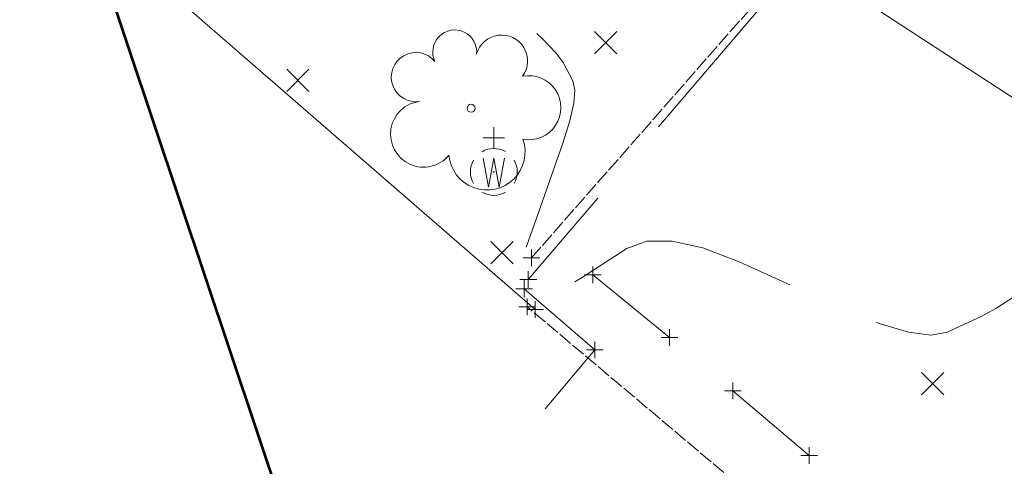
# Model space of a CAD drawing. Extents: x 1926935 to 1928139, y 199322 to 200300.
# Tile 627 of 656: x 1927432 to 1927491, y 199881 to 199908. Entities that reach past the tile are written whole.
import ezdxf

# ---------------------------------------------------------------- set-up
doc = ezdxf.new("R2010")
doc.units = 0
doc.header["$MEASUREMENT"] = 0
for name, pattern in [('DGN Style 2', [14.030763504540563, 8.418458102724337, -5.612305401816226]), ('DGN Style 3', [19.64306890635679, 14.03076350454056, -5.612305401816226]), ('fenceex', [0.9999979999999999, 0.8499983, -0.07499984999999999, -0.07499984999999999]), ('ohelecex', [0])]:
    doc.linetypes.add(name, pattern=pattern)
for name, color, linetype, lineweight in [('BD_X_Building', 241, 'Continuous', 0), ('DT_X_Contour_Minor', 136, 'DGN Style 3', 0), ('DT_X_Terrain_Ground_Line', 92, 'DGN Style 3', 13), ('PV_X_EOP', 7, 'DGN Style 3', 0), ('RD_X_Bumper_Block', 7, 'DGN Style 2', 0), ('RD_X_Fence', 230, 'fenceex', 0), ('SV_X_Random_Point (Construction)', 7, 'Continuous', 0), ('UT_X_Overhead_Electric', 1, 'ohelecex', 0), ('UT_X_Water_Cells', 133, 'Continuous', 0), ('UT_X_Water_Cells (Construction)', 133, 'Continuous', 0), ('VG_X_Cells', 3, 'Continuous', 0)]:
    doc.layers.add(name, color=color, linetype=linetype, lineweight=lineweight)
doc.layers.add('SV_X_Shot_Marker (Construction)', color=40, linetype='Continuous', lineweight=0, transparency=0.5)
doc.layers.add('SV_X_Terrain_Boundary', color=7, linetype='Continuous', lineweight=53, plot=False)

# ---------------------------------------------------------------- blocks, each defined once
blk = doc.blocks.new('SVPT_287')
at = {"layer": 'SV_X_Shot_Marker (Construction)', "transparency": 33554495}
for p, q in [((-0.02500000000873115, 0), (0.02499999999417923, 0)), ((0, 0.0249999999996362), (0, -0.0249999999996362))]:
    blk.add_line(p, q, dxfattribs=at)
blk.add_point((0, 0), dxfattribs=at)
blk = doc.blocks.new('SVPT_495')
at = {"layer": 'SV_X_Shot_Marker (Construction)', "transparency": 33554495}
for p, q in [((-0.02500000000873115, 1.818989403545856e-12), (0.02499999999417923, 1.818989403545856e-12)), ((-1.455191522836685e-11, 0.02500000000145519), (-1.455191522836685e-11, -0.02499999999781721))]:
    blk.add_line(p, q, dxfattribs=at)
blk.add_point((-1.455191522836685e-11, 1.818989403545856e-12), dxfattribs=at)
blk = doc.blocks.new('SVPT_496')
at = {"layer": 'SV_X_Shot_Marker (Construction)', "transparency": 33554495}
for p, q in [((-0.02500000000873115, 0), (0.02499999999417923, 0)), ((0, 0.0249999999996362), (0, -0.02500000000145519))]:
    blk.add_line(p, q, dxfattribs=at)
blk.add_point((0, 0), dxfattribs=at)
blk = doc.blocks.new('SVPT_1471')
at = {"layer": 'SV_X_Shot_Marker (Construction)', "transparency": 33554495}
for p, q in [((-0.02499999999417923, 0), (0.02500000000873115, 0)), ((1.455191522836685e-11, 0.0249999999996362), (1.455191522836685e-11, -0.02500000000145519))]:
    blk.add_line(p, q, dxfattribs=at)
blk.add_point((1.455191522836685e-11, 0), dxfattribs=at)
blk = doc.blocks.new('SVPT_1472')
at = {"layer": 'SV_X_Shot_Marker (Construction)', "transparency": 33554495}
for p, q in [((-0.02499999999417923, 0), (0.02500000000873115, 0)), ((0, 0.0249999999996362), (0, -0.0249999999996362))]:
    blk.add_line(p, q, dxfattribs=at)
blk.add_point((0, 0), dxfattribs=at)
blk = doc.blocks.new('SVPT_1473')
at = {"layer": 'SV_X_Shot_Marker (Construction)', "transparency": 33554495}
for p, q in [((-0.02499999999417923, 0), (0.02500000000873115, 0)), ((0, 0.0249999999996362), (0, -0.0249999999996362))]:
    blk.add_line(p, q, dxfattribs=at)
blk.add_point((0, 0), dxfattribs=at)
blk = doc.blocks.new('SVPT_1474')
at = {"layer": 'SV_X_Shot_Marker (Construction)', "transparency": 33554495}
for p, q in [((-0.02499999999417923, 1.818989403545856e-12), (0.02500000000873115, 1.818989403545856e-12)), ((1.455191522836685e-11, 0.02500000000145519), (1.455191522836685e-11, -0.02499999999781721))]:
    blk.add_line(p, q, dxfattribs=at)
blk.add_point((1.455191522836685e-11, 1.818989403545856e-12), dxfattribs=at)
blk = doc.blocks.new('SVPT_1475')
at = {"layer": 'SV_X_Shot_Marker (Construction)', "transparency": 33554495}
for p, q in [((-0.02499999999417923, 0), (0.02500000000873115, 0)), ((0, 0.0249999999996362), (0, -0.02500000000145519))]:
    blk.add_line(p, q, dxfattribs=at)
blk.add_point((0, 0), dxfattribs=at)
blk = doc.blocks.new('SVPT_1476')
at = {"layer": 'SV_X_Shot_Marker (Construction)', "transparency": 33554495}
for p, q in [((-0.02500000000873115, 0), (0.02499999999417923, 0)), ((0, 0.0249999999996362), (0, -0.0249999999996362))]:
    blk.add_line(p, q, dxfattribs=at)
blk.add_point((0, 0), dxfattribs=at)
blk = doc.blocks.new('X_176')
at = {"layer": 'SV_X_Random_Point (Construction)', "color": 7, "linetype": 'Continuous', "lineweight": 0, "transparency": 33554559}
for p, q in [((-0.03333333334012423, -0.03337499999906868), (0.03333333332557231, 0.03337500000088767)), ((-0.03333333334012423, 0.03337500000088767), (0.03333333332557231, -0.03337499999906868))]:
    blk.add_line(p, q, dxfattribs=at)
blk = doc.blocks.new('SVPT_1663')
at = {"layer": 'SV_X_Shot_Marker (Construction)', "transparency": 33554495}
for p, q in [((-0.02499999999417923, 0), (0.02499999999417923, 0)), ((0, 0.0249999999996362), (0, -0.0249999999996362))]:
    blk.add_line(p, q, dxfattribs=at)
blk.add_point((0, 0), dxfattribs=at)
blk = doc.blocks.new('X_239')
at = {"layer": 'SV_X_Random_Point (Construction)', "color": 7, "linetype": 'Continuous', "lineweight": 0, "transparency": 33554559}
for p, q in [((-0.03333333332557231, -0.03337500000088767), (0.03333333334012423, 0.03337499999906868)), ((-0.03333333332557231, 0.03337499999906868), (0.03333333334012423, -0.03337500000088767))]:
    blk.add_line(p, q, dxfattribs=at)
blk = doc.blocks.new('X_240')
at = {"layer": 'SV_X_Random_Point (Construction)', "color": 7, "linetype": 'Continuous', "lineweight": 0, "transparency": 33554559}
for p, q in [((-0.03333333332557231, -0.03337499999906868), (0.03333333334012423, 0.03337500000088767)), ((-0.03333333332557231, 0.03337500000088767), (0.03333333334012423, -0.03337499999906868))]:
    blk.add_line(p, q, dxfattribs=at)
blk = doc.blocks.new('WGV_6')
at = {"layer": 'UT_X_Water_Cells', "color": 133, "linetype": 'Continuous', "lineweight": 0}
for p, q in [((0, 0.06999999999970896), (0, 0.1335833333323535)), ((0.03175000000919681, 0.1018333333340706), (-0.03183333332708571, 0.1018333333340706))]:
    blk.add_line(p, q, dxfattribs=at)
at = {"layer": 'UT_X_Water_Cells', "color": 133, "linetype": 'Continuous', "lineweight": 0, "flags": 128}
blk.add_lwpolyline([(-0.03183333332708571, 0.04099999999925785), (-0.01591666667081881, -0.04516666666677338), (0, 0.04099999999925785), (0.01600000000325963, -0.04516666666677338), (0.03183333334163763, 0.04099999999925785)], dxfattribs=at)
at = {"layer": 'UT_X_Water_Cells', "color": 133, "linetype": 'Continuous', "lineweight": 0}
for start, end in [(60.0183611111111, 120.0157416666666), (330.0183611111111, 29.98163888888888), (239.9842583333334, 299.9816388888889)]:
    blk.add_arc((-2.126362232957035e-05, 7.501007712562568e-05), 0.07000065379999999, start, end, dxfattribs=at)
at = {"layer": 'UT_X_Water_Cells', "color": 133, "linetype": 'Continuous', "lineweight": 0, "extrusion": (0, 0, -1)}
blk.add_arc((2.126362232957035e-05, 7.501007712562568e-05), 0.07000065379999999, 330.0183611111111, 29.98163888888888, dxfattribs=at)
at = {"layer": 'UT_X_Water_Cells (Construction)', "color": 133, "linetype": 'Continuous', "lineweight": 30}
blk.add_point((0, 0), dxfattribs=at)
blk = doc.blocks.new('X_241')
at = {"layer": 'SV_X_Random_Point (Construction)', "color": 7, "linetype": 'Continuous', "lineweight": 0, "transparency": 33554559}
for p, q in [((-0.03333333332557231, -0.03337499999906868), (0.03333333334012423, 0.03337500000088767)), ((-0.03333333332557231, 0.03337500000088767), (0.03333333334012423, -0.03337499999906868))]:
    blk.add_line(p, q, dxfattribs=at)
blk = doc.blocks.new('TREE_5')
at = {"layer": 'VG_X_Cells', "color": 3, "linetype": 'Continuous', "lineweight": 0}
blk.add_circle((0, -1.818989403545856e-12), 0.012, dxfattribs=at)
for centre, radius, start, end in [((-0.04918672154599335, 0.1683766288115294), 0.0658384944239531, 354.0046972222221, 205.9741166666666), ((0.09130802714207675, 0.1414521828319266), 0.07764901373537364, 323.8299555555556, 165.0376027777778), ((-0.1654724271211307, 0.09320178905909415), 0.07353570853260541, 39.06254444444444, 279.5412388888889), ((0.1730121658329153, 0.001797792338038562), 0.09573570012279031, 259.1453111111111, 101.4596138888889), ((-0.1426726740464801, -0.07743288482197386), 0.0986882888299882, 96.17219444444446, 320.5737111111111), ((0.04731863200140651, -0.1302604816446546), 0.1141857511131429, 184.9475722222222, 19.45715277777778)]:
    blk.add_arc(centre, radius, start, end, dxfattribs=at)
blk = doc.blocks.new('*U2117', base_point=(1927600.1255, 199832.7095, 682.6088333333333))
at = {"layer": 'DT_X_Contour_Minor', "elevation": 667.9999999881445, "flags": 128}
blk.add_lwpolyline([(1927335.082892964, 200203.4626073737), (1927338.959620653, 200199.2855011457), (1927339.777150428, 200198.4354489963), (1927340.568285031, 200197.6754809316), (1927341.333024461, 200197.0055969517), (1927342.071368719, 200196.4257970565), (1927344.005093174, 200194.9997761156), (1927344.685462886, 200194.4945050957), (1927345.276278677, 200194.0482077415), (1927345.777540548, 200193.6608840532), (1927346.1892485, 200193.3325340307), (1927347.167731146, 200192.5355655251), (1927347.615843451, 200192.1681869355), (1927348.99915594, 200191.0223373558), (1927349.934356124, 200190.2438663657), (1927352.644706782, 200187.985235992), (1927354.14309122, 200186.7420429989), (1927356.605481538, 200184.7064367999), (1927360.031877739, 200181.8784173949), (1927377.415359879, 200167.5469468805), (1927381.844605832, 200163.903086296), (1927385.387533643, 200161.0047829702), (1927388.044143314, 200158.8520369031), (1927389.814434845, 200157.4448480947), (1927393.353454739, 200154.6864209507), (1927394.775510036, 200153.5871724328), (1927396.387411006, 200152.3582472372), (1927398.189157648, 200150.9996453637), (1927400.180749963, 200149.5113668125), (1927405.744790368, 200145.3697217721), (1927407.763046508, 200143.8764651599), (1927409.644784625, 200142.5029291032), (1927411.39000472, 200141.2491136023), (1927412.998706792, 200140.115018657), (1927417.106554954, 200137.2503928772), (1927418.655412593, 200136.1562903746), (1927420.221099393, 200135.0224522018), (1927421.80361535, 200133.8488783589), (1927423.402960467, 200132.6355688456), (1927427.690319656, 200129.3470959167), (1927429.343096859, 200128.0924051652), (1927431.085909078, 200126.7946876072), (1927432.918756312, 200125.4539432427), (1927434.84163856, 200124.0701720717), (1927440.089371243, 200120.3227465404), (1927442.003501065, 200118.9447436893), (1927443.810091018, 200117.6213042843), (1927445.509141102, 200116.3524283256), (1927447.100651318, 200115.138115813), (1927451.201292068, 200111.9727003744), (1927452.74953276, 200110.7137489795), (1927454.318774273, 200109.3109563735), (1927455.909016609, 200107.7643225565), (1927457.520259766, 200106.0738475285), (1927461.84490928, 200101.3741258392), (1927463.368625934, 200099.7561356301), (1927464.696288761, 200098.4269562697), (1927465.827897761, 200097.3865877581), (1927466.763452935, 200096.6350300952), (1927468.996861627, 200095.0159574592), (1927469.97249443, 200094.1738772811), (1927471.224336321, 200092.8619412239), (1927472.752387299, 200091.0801492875), (1927474.556647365, 200088.8285014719), (1927479.736286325, 200082.1976327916), (1927481.5571776, 200079.8496299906), (1927483.135122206, 200077.7787730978), (1927484.470120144, 200075.9850621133), (1927485.562171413, 200074.468497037), (1927490.091535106, 200068.0378671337), (1927496.700883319, 200063.3644405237), (1927497.967265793, 200062.4255758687), (1927498.933835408, 200061.6118790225), (1927499.600592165, 200060.923349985), (1927499.967536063, 200060.3599887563), (1927500.546302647, 200059.0245825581), (1927500.989646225, 200058.4180409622), (1927501.885602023, 200057.5999708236), (1927503.23417004, 200056.570372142), (1927505.035350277, 200055.3292449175), (1927510.441980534, 200051.7375342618), (1927512.348968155, 200050.4968335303), (1927514.014958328, 200049.4685143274), (1927515.439951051, 200048.6525766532), (1927516.623946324, 200048.0490205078), (1927519.459937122, 200046.7227128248), (1927520.478437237, 200046.2531910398), (1927521.406944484, 200045.8393564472), (1927522.245458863, 200045.481209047), (1927522.993980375, 200045.1787488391), (1927524.870047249, 200044.4464378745), (1927525.64282457, 200044.0534146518), (1927526.554106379, 200043.4235782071), (1927527.603892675, 200042.5569285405), (1927528.792183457, 200041.4534656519), (1927532.145631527, 200038.1951469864), (1927533.296976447, 200037.0663685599), (1927534.235925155, 200036.1237722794), (1927534.962477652, 200035.3673581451), (1927535.476633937, 200034.7971261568), (1927536.564522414, 200033.5247503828), (1927536.964306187, 200033.0387081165), (1927537.347741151, 200032.534863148), (1927537.714827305, 200032.0132154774), (1927538.06556465, 200031.4737651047), (1927539.664191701, 200028.9147903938), (1927534.899755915, 200026.6881309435), (1927534.002243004, 200026.2695360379), (1927533.351605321, 200025.9680339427), (1927532.947842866, 200025.7836246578), (1927532.79095564, 200025.7163081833), (1927532.634857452, 200025.6753811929), (1927532.15841887, 200024.7971974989), (1927532.041995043, 200024.571312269), (1927531.896911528, 200024.2700210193), (1927531.723168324, 200023.8933237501), (1927531.52076543, 200023.4412204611), (1927530.942811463, 200022.135070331), (1927530.754749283, 200021.7026801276), (1927530.624028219, 200021.385122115), (1927530.550648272, 200021.1823962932), (1927530.53460944, 200021.0945026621), (1927530.593557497, 200020.9522741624), (1927530.72258155, 200020.8470227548), (1927530.754497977, 200020.8154251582), (1927530.794951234, 200020.7657401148), (1927530.843941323, 200020.6979676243), (1927530.901468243, 200020.6121076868), (1927531.066255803, 200020.3590312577), (1927531.39680649, 200019.8547381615), (1927532.264867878, 200018.531666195), (1927533.670439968, 200016.389815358), (1927535.61352276, 200013.4291856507), (1927541.511757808, 200004.4424679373), (1927543.58426518, 200001.2516421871), (1927545.378111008, 199998.4192032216), (1927546.893295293, 199995.9451510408), (1927548.129818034, 199993.8294856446), (1927551.055663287, 199988.6655603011), (1927552.137876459, 199986.7449869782), (1927553.190132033, 199984.8562110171), (1927554.21243001, 199982.9992324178), (1927555.20477039, 199981.1740511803), (1927557.811067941, 199976.3492976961), (1927558.857566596, 199974.4097270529), (1927560.042339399, 199972.2095802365), (1927561.36538635, 199969.7488572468), (1927562.826707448, 199967.0275580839), (1927566.90792924, 199959.4233254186), (1927568.280299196, 199956.8711648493), (1927569.336492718, 199954.9178576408), (1927570.076509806, 199953.5634037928), (1927570.500350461, 199952.8078033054), (1927571.209023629, 199951.5913398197), (1927571.500829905, 199951.0550414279), (1927571.844743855, 199950.3584938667), (1927572.240765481, 199949.501697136), (1927572.688894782, 199948.4846512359), (1927574.901749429, 199943.3645223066), (1927575.431923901, 199940.2473075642), (1927575.541425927, 199939.5752386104), (1927575.642714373, 199938.8949809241), (1927575.735789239, 199938.2065345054), (1927575.820650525, 199937.5098993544), (1927576.197504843, 199934.2398282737), (1927571.436493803, 199939.4075618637), (1927570.506129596, 199940.415298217), (1927569.755470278, 199941.2237643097), (1927569.184515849, 199941.8329601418), (1927568.79326631, 199942.2428857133), (1927567.989540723, 199943.07032689), (1927567.426461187, 199943.6541709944), (1927566.340016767, 199944.7851224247), (1927564.730207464, 199946.4631811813), (1927562.597033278, 199948.6883472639), (1927556.210748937, 199955.3515999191), (1927554.107599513, 199957.5459093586), (1927552.587864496, 199959.1313981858), (1927551.651543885, 199960.1080664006), (1927551.298637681, 199960.4759140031), (1927551.135440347, 199960.6450801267), (1927551.076071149, 199960.7062617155), (1927551.020361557, 199960.7629318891), (1927550.968311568, 199960.8150906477), (1927550.919921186, 199960.8627379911), (1927550.702638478, 199961.0745656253), (1927550.693874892, 199961.0663548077), (1927550.672555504, 199961.0665911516), (1927550.612353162, 199961.070819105), (1927550.513267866, 199961.0790386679), (1927550.375299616, 199961.0912498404), (1927549.640720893, 199961.1575490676), (1927549.48371514, 199960.8804060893), (1927549.420808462, 199960.7785524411), (1927549.299376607, 199960.5917670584), (1927549.119419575, 199960.3200499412), (1927548.880937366, 199959.9634010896), (1927548.16695124, 199958.8990951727), (1927547.85910444, 199958.4383798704), (1927547.471053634, 199957.8544634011), (1927547.002798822, 199957.1473457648), (1927546.454340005, 199956.3170269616), (1927543.707722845, 199952.1547364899), (1927541.67754352, 199946.1249022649), (1927541.272388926, 199944.9158921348), (1927540.927002, 199943.8730764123), (1927540.641382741, 199942.9964550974), (1927540.415531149, 199942.2860281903), (1927539.501014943, 199939.3584895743), (1927539.550773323, 199938.7430728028), (1927539.566328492, 199938.4830805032), (1927539.59166898, 199937.9668536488), (1927539.626794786, 199937.19439224), (1927539.67170591, 199936.1656962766), (1927539.804516, 199933.0808609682), (1927539.768920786, 199932.0210190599), (1927539.562527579, 199931.1551198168), (1927539.185336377, 199930.4831632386), (1927538.637347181, 199930.0051493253), (1927536.948312, 199928.9890357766), (1927536.146786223, 199928.4234906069), (1927535.00898528, 199927.4889402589), (1927533.534909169, 199926.185384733), (1927531.724557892, 199924.5128240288), (1927526.448587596, 199919.5606552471), (1927524.633023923, 199917.8883665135), (1927523.143310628, 199916.585626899), (1927521.97944771, 199915.6524364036), (1927521.141435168, 199915.0887950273), (1927519.341202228, 199914.0784835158), (1927518.494172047, 199913.5221655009), (1927517.303256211, 199912.6109450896), (1927515.768454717, 199911.3448222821), (1927513.889767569, 199909.7237970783), (1927508.421420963, 199904.9278600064), (1927506.579578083, 199903.3204381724), (1927505.155309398, 199902.0951254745), (1927504.148614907, 199901.2519219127), (1927503.559494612, 199900.790827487), (1927502.545272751, 199900.0707211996), (1927502.008612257, 199899.6772221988), (1927501.15929717, 199899.0368049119), (1927499.997327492, 199898.1494693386), (1927498.522703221, 199897.0152154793), (1927494.173499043, 199893.6613141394), (1927492.650971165, 199892.5166089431), (1927491.345290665, 199891.5979193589), (1927490.256457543, 199890.9052453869), (1927489.384471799, 199890.4385870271), (1927487.348306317, 199889.4955188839), (1927486.387716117, 199889.3174572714), (1927485.033069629, 199889.4905735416), (1927483.284366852, 199890.0148676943), (1927481.141607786, 199890.8903397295), (1927474.902175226, 199893.6931690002), (1927472.727198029, 199894.5312040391), (1927470.881840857, 199894.9431872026), (1927469.36610371, 199894.9291184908), (1927468.179986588, 199894.4889979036), (1927465.456500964, 199892.7472738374), (1927464.539743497, 199892.1945109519), (1927463.832085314, 199891.8425153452), (1927463.333526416, 199891.6912870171), (1927463.044066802, 199891.7408259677), (1927462.550973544, 199892.1406195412), (1927462.380761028, 199892.2859672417), (1927462.239943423, 199892.4221651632), (1927462.128520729, 199892.5492133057), (1927462.046492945, 199892.6671116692), (1927461.866945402, 199892.9693075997), (1927461.812043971, 199893.0839648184), (1927461.782000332, 199893.2012895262), (1927461.776814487, 199893.3212817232), (1927461.796486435, 199893.4439414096), (1927461.882088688, 199893.7745905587), (1927461.974389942, 199894.0646838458), (1927462.187092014, 199894.6869768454), (1927462.520194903, 199895.6414695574), (1927462.973698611, 199896.9281619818), (1927464.343576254, 199900.8022747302), (1927464.766195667, 199902.1249760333), (1927465.006645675, 199903.1874953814), (1927465.064926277, 199903.9898327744), (1927464.941037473, 199904.5319882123), (1927464.367774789, 199905.6308267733), (1927463.946045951, 199906.1924422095), (1927463.110806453, 199907.0531595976), (1927461.862056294, 199908.2129789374), (1927460.199795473, 199909.671900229), (1927455.215752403, 199913.9611596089), (1927453.521526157, 199915.3736954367), (1927452.17687972, 199916.3943583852), (1927451.181813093, 199917.0231484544), (1927450.536326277, 199917.2600656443), (1927449.281134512, 199917.3693476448), (1927448.912964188, 199917.4477872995), (1927448.749847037, 199917.6011447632), (1927448.79178306, 199917.8294200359), (1927449.038772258, 199918.1326131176), (1927449.970814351, 199919.0410184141), (1927450.226796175, 199919.4128516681), (1927450.295710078, 199919.8470474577), (1927450.177556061, 199920.3436057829), (1927449.872334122, 199920.9025266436), (1927448.01147326, 199923.6563365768), (1927447.365541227, 199923.8848518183), (1927447.180720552, 199923.9610217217), (1927446.903086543, 199924.0915963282), (1927446.532639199, 199924.2765756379), (1927446.06937852, 199924.5159596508), (1927443.690930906, 199925.7600293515), (1927442.642012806, 199925.9177832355), (1927442.363689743, 199925.8478243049), (1927441.978256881, 199925.5703387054), (1927441.485714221, 199925.0853264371), (1927440.886061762, 199924.3927875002), (1927439.144175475, 199922.2693147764), (1927438.356866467, 199921.7096557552), (1927437.301354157, 199921.6232832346), (1927435.977638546, 199922.0101972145), (1927434.385719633, 199922.8703976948), (1927429.782998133, 199925.7953143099), (1927428.191181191, 199926.7746971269), (1927426.867771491, 199927.5191581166), (1927425.812769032, 199928.0286972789), (1927425.026173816, 199928.3033146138), (1927423.286462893, 199928.7223984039), (1927422.576809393, 199928.9588868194), (1927421.752632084, 199929.3540392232), (1927420.813930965, 199929.9078556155), (1927419.760706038, 199930.620335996), (1927416.799407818, 199932.731835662), (1927415.634279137, 199933.4619434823), (1927414.359866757, 199934.0686421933), (1927412.976170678, 199934.5519317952), (1927411.483190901, 199934.9118122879), (1927407.356199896, 199935.706948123), (1927405.993373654, 199935.9615717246), (1927405.000138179, 199936.1290906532), (1927404.376493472, 199936.2095049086), (1927404.122439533, 199936.202814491), (1927403.937750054, 199936.0688338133), (1927403.873041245, 199936.0224850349), (1927403.81743193, 199935.9839242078), (1927403.770922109, 199935.9531513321), (1927403.733511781, 199935.9301664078), (1927403.645883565, 199935.8792572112), (1927403.615750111, 199935.8624453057), (1927403.591070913, 199935.8501914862), (1927403.571845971, 199935.842495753), (1927403.558075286, 199935.8393581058), (1927403.528625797, 199935.8370684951), (1927403.518098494, 199935.8362884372), (1927403.508603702, 199935.8356654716), (1927403.500141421, 199935.8351995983), (1927403.49271165, 199935.8348908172), (1927403.47427561, 199935.8342768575), (1927403.465368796, 199935.8339802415), (1927403.452475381, 199935.8335508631), (1927403.435595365, 199935.8329887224), (1927403.414728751, 199935.8322938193), (1927403.308049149, 199935.8287411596)], dxfattribs=at)

msp = doc.modelspace()

# ---------------------------------------------------------------- linework, layer by layer
at = {"layer": 'BD_X_Building', "extrusion": (0.001588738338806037, -0.001377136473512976, 0.9999977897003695), "elevation": 3458.517585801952, "flags": 128}
msp.add_lwpolyline([(1927459.180512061, 199895.8067024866), (1927403.438335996, 199944.124548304)], dxfattribs=at)
at = {"layer": 'PV_X_EOP', "extrusion": (-0.02031470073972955, 0.01274949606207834, 0.9997123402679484), "elevation": -35939.21525572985, "flags": 128}
msp.add_lwpolyline([(-1193888.012502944, 1525894.488656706), (-1193912.029356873, 1525897.915928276), (-1193912.88341674, 1525892.383094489)], dxfattribs=at)
at = {"layer": 'PV_X_EOP'}
msp.add_polyline3d([(1927453.896, 199930.7099000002, 667.0347000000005), (1927455.96, 199932.4407999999, 666.637400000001), (1927479.184, 199912.4472000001, 667.0944999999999), (1927462.273, 199892.6482999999, 667.839400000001)], dxfattribs=at)
at = {"layer": 'RD_X_Bumper_Block', "extrusion": (-0.005429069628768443, 0.004418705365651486, 0.9999754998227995), "elevation": -8913.30308793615, "flags": 128}
msp.add_lwpolyline([(1927441.352930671, 199934.257923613), (1927445.951088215, 199930.5155870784)], dxfattribs=at)
at = {"layer": 'RD_X_Bumper_Block', "extrusion": (-0.01903356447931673, 0.0160750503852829, 0.9996896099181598), "elevation": -32805.80334079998, "flags": 128}
msp.add_lwpolyline([(-1396381.683392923, 1343188.309062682), (-1396381.683392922, 1343194.305804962)], dxfattribs=at)
at = {"layer": 'RD_X_Fence', "extrusion": (0.004899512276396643, 0.0313674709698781, 0.9994959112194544), "elevation": 16381.33002653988, "flags": 128}
msp.add_lwpolyline([(-1873522.599501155, -494686.0479130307), (-1873535.761690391, -494706.7580027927), (-1873510.469396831, -494722.2803331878)], dxfattribs=at)
at = {"layer": 'RD_X_Fence'}
msp.add_polyline3d([(1927531.712, 199837.2339000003, 673.555599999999), (1927528.863, 199834.2442000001, 673.237099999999), (1927519.965, 199841.8780999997, 672.4617000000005), (1927501.67, 199857.353, 670.9317999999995), (1927483.166, 199873.3615999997, 668.6945), (1927462.203, 199891.0120999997, 668.4865999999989)], dxfattribs=at)
at = {"layer": 'SV_X_Terrain_Boundary'}
msp.add_polyline3d([(1927065.849, 200161.7834000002, 634.848599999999), (1927072.669, 200156.384, 635.0632000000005), (1927101.957, 200156.5929000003, 635.742400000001), (1927134.451, 200143.6097000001, 637.4842999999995), (1927165.86, 200128.188, 640.5927999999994), (1927198.886, 200113.7877000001, 643.466), (1927229.524, 200099.0000999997, 647.2387000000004), (1927258.499, 200081.5475999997, 653.5534000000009), (1927288.979, 200066.5114000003, 657.2062000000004), (1927310.721, 200052.7785999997, 658.6239000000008), (1927318.758, 200031.6242999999, 660.4777999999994), (1927356.984, 199985.7894000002, 661.708900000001), (1927358.833, 199973.744, 662.7332999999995), (1927370.856, 199956.4252000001, 665.066099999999), (1927378.381, 199951.5119000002, 665.4415999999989), (1927435.249, 199915.7327000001, 668.156599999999), (1927450.59, 199869.9090999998, 668.3182999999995), (1927468.452, 199853.377, 669.045900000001), (1927488.402, 199836.1652000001, 671.419400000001), (1927495.144, 199830.398, 671.9865), (1927496.621, 199783.6822999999, 674.8427000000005), (1927491.759, 199778.9287000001, 675.2977999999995), (1927492.093, 199778.5847999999, 676.641599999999), (1927517.262, 199752.1289000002, 676.8212000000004)], dxfattribs=at)
at = {"layer": 'UT_X_Overhead_Electric'}
msp.add_polyline3d([(1926982.985, 200250.6182999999, 626.222900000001), (1927158.603, 200133.6787000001, 640.179), (1927270.745, 200057.7184000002, 658.7527000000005), (1927336.375, 200012.8562000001, 661.0797999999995), (1927475.166, 199914.0182999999, 666.8387999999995), (1927560.391, 199858.6072999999, 671.8062999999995), (1927685.329, 199707.3482999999, 675.107599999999)], dxfattribs=at)

# ---------------------------------------------------------------- block references
at = {"layer": 'DT_X_Terrain_Ground_Line'}
msp.add_blockref('*U2117', (1927600.1255, 199832.7095, 682.6088333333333), dxfattribs=at)
at = {"layer": 'SV_X_Random_Point (Construction)', "color": 7, "linetype": 'Continuous', "lineweight": 0, "transparency": 33554559, "xscale": 20, "yscale": 20, "zscale": 20}
for name, p in [('X_241', (1927466.907, 199906.8197999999, 667.899099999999)), ('X_239', (1927448.474, 199904.5547999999, 668.5255)), ('X_240', (1927460.699, 199894.2425, 668.306900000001)), ('X_176', (1927486.486, 199886.4184000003, 668.0907000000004))]:
    msp.add_blockref(name, p, dxfattribs=at)
at = {"layer": 'SV_X_Shot_Marker (Construction)', "transparency": 33554495, "xscale": 20, "yscale": 20, "zscale": 20}
for name, p in [('SVPT_496', (1927462.46, 199893.932, 667.873599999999)), ('SVPT_495', (1927462.273, 199892.6482999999, 667.839400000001)), ('SVPT_1473', (1927466.134, 199892.9207999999, 667.7932000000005)), ('SVPT_1472', (1927462.028, 199892.0939000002, 668.2677999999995)), ('SVPT_287', (1927462.203, 199891.0120999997, 668.4865999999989)), ('SVPT_1663', (1927462.68, 199890.8542999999, 671.5622000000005)), ('SVPT_1474', (1927470.732, 199889.1785, 667.8347000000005)), ('SVPT_1471', (1927466.259, 199888.4302000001, 668.4005)), ('SVPT_1475', (1927474.516, 199885.9777000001, 667.9372999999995)), ('SVPT_1476', (1927479.096, 199882.1095999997, 668.0867000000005))]:
    msp.add_blockref(name, p, dxfattribs=at)
at = {"layer": 'UT_X_Water_Cells', "color": 133, "linetype": 'Continuous', "lineweight": 0, "xscale": 20, "yscale": 20, "zscale": 20}
msp.add_blockref('WGV_6', (1927460.209, 199899.0764000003, 668.6919000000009), dxfattribs=at)
at = {"layer": 'VG_X_Cells', "color": 3, "linetype": 'Continuous', "lineweight": 0, "xscale": 20, "yscale": 20, "zscale": 20}
msp.add_blockref('TREE_5', (1927458.85, 199902.8852999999, 670.31), dxfattribs=at)

doc.saveas('drawing.dxf')
